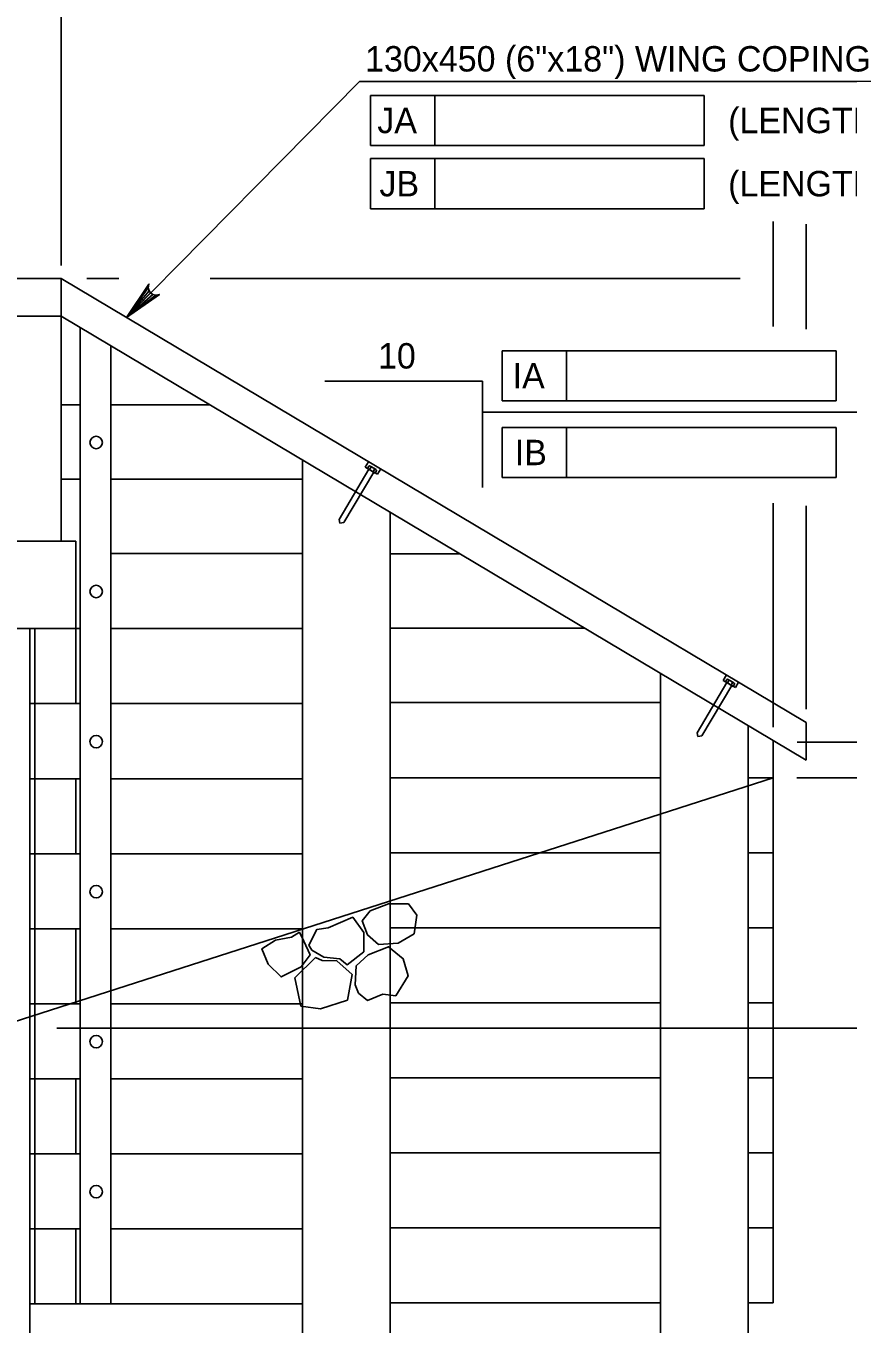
# Model space of a CAD drawing. Extents: x 635440 to 640306, y 296653 to 298484.
# Drawn here: x 638838.2 to 638935.2, y 297941.3 to 298094.6 of the extents above; entities that cross this region are included whole.
import ezdxf

# ---------------------------------------------------------------- set-up
doc = ezdxf.new("R2010")
doc.units = 0
doc.layers.add('4', color=7, linetype='Continuous')
doc.layers.add('5', color=7, linetype='Continuous')

# ---------------------------------------------------------------- blocks, each defined once
blk = doc.blocks.new('ROCK')
at = {"layer": '4'}
for points in [[(2.36725, 1.088), (2.2065, 0.82625), (2.378625, 0.506625), (2.66975, 0.3095), (3.128875, 0.403375), (3.48475, 0.6775), (3.4915, 1.123375), (3.25625, 1.36725), (2.783625, 1.308375)], [(1.10175, -0.02725), (1.4015, -0.159125), (1.78825, -0.148875), (1.980875, -0.266), (2.343375, 0.09475), (2.27875, 0.5505), (1.969375, 0.883), (1.4225, 0.553625), (1.152875, 0.479), (1.0105, 0.082)], [(0.74675, 0.359875), (0.882, 0.16), (1.072875, -0.144), (0.892, -0.457375), (0.448125, -0.758625), (0.1, -0.49325), (-0.095, -0.146375), (0.202875, 0.1025), (0.579125, 0.219875)], [(2.231375, -0.71725), (2.2025, -0.266375), (2.45475, 0.037125), (2.9085, 0.28875), (3.2995, 0.047625), (3.46875, -0.344), (3.231625, -0.855), (2.92, -0.860375), (2.5765, -1.054625), (2.340375, -0.904375)], [(1.2085, -0.192875), (0.778375, -0.737625), (1.008375, -1.391375), (1.48725, -1.396875), (2.09825, -1.106625), (2.133375, -0.486375), (1.723125, -0.203375), (1.37425, -0.239875)]]:
    blk.add_lwpolyline(points, close=True, dxfattribs=at)

msp = doc.modelspace()

# ---------------------------------------------------------------- linework, layer by layer
at = {"layer": '4'}
for p, q in [((638818.94, 298064.76), (638842.35, 298064.76)), ((638842.35, 298064.76), (638930.28, 298012.33)), ((638842.35, 298064.76), (638842.35, 298060.33)), ((638796.46, 298060.33), (638842.35, 298060.33)), ((638842.35, 298060.33), (638930.28, 298007.9)), ((638842.35, 298060.33), (638842.35, 298033.75)), ((638844.6, 297979.5), (638844.6, 298058.99)), ((638848.23, 297980.67), (638848.23, 298056.82)), ((638844.6, 298049.86), (638842.35, 298049.86)), ((638859.92, 298049.86), (638848.23, 298049.86)), ((638870.83, 298043.35), (638870.83, 297986.54)), ((638878.68, 298042.23), (638875.15, 298036.3)), ((638879.25, 298041.89), (638875.71, 298035.96)), ((638878.24, 298042.49), (638878.62, 298043.13)), ((638878.24, 298042.49), (638879.68, 298041.64)), ((638878.51, 298042.34), (638878.66, 298042.6)), ((638879.42, 298041.79), (638878.51, 298042.34)), ((638878.89, 298042.46), (638878.73, 298042.2)), ((638878.82, 298042.61), (638879.51, 298042.2)), ((638878.85, 298042.59), (638878.85, 298042.59)), ((638878.86, 298042.58), (638878.86, 298042.58)), ((638878.87, 298042.58), (638878.87, 298042.58)), ((638878.87, 298042.56), (638878.87, 298042.56)), ((638878.88, 298042.55), (638878.88, 298042.55)), ((638878.88, 298042.54), (638878.88, 298042.54)), ((638878.89, 298042.57), (638878.89, 298042.57)), ((638878.89, 298042.51), (638878.89, 298042.51)), ((638878.89, 298042.5), (638878.89, 298042.5)), ((638878.89, 298042.48), (638878.89, 298042.48)), ((638878.89, 298042.48), (638878.89, 298042.48)), ((638878.9, 298042.56), (638878.9, 298042.56)), ((638878.9, 298042.54), (638878.9, 298042.54)), ((638878.9, 298042.53), (638878.9, 298042.53)), ((638878.91, 298042.55), (638878.91, 298042.55)), ((638878.91, 298042.54), (638878.91, 298042.54)), ((638878.91, 298042.52), (638878.91, 298042.52)), ((638878.91, 298042.5), (638878.91, 298042.5)), ((638878.91, 298042.5), (638878.91, 298042.5)), ((638878.91, 298042.49), (638878.91, 298042.49)), ((638878.91, 298042.47), (638878.91, 298042.47)), ((638878.92, 298042.55), (638878.92, 298042.55)), ((638878.92, 298042.53), (638878.92, 298042.53)), ((638878.92, 298042.51), (638878.92, 298042.51)), ((638878.92, 298042.49), (638878.92, 298042.49)), ((638878.92, 298042.48), (638878.92, 298042.48)), ((638878.93, 298042.53), (638878.93, 298042.53)), ((638878.93, 298042.49), (638878.93, 298042.49)), ((638878.93, 298042.47), (638878.93, 298042.47)), ((638878.94, 298042.54), (638878.94, 298042.54)), ((638878.94, 298042.52), (638878.94, 298042.52)), ((638878.94, 298042.5), (638878.94, 298042.5)), ((638878.95, 298042.53), (638878.95, 298042.53)), ((638878.95, 298042.51), (638878.95, 298042.51)), ((638878.95, 298042.5), (638878.95, 298042.5)), ((638878.95, 298042.48), (638878.95, 298042.48)), ((638878.96, 298042.52), (638878.96, 298042.52)), ((638878.96, 298042.51), (638878.96, 298042.51)), ((638878.96, 298042.49), (638878.96, 298042.49)), ((638878.96, 298042.47), (638878.96, 298042.47)), ((638878.97, 298042.48), (638878.97, 298042.48)), ((638878.98, 298042.51), (638878.98, 298042.51)), ((638878.98, 298042.5), (638878.98, 298042.5)), ((638878.99, 298042.51), (638878.99, 298042.51)), ((638878.99, 298042.49), (638878.99, 298042.49)), ((638878.99, 298042.47), (638878.99, 298042.47)), ((638879, 298042.5), (638879, 298042.5)), ((638879, 298042.48), (638879, 298042.48)), ((638879, 298042.47), (638879, 298042.47)), ((638879.01, 298042.49), (638879.01, 298042.49)), ((638879.01, 298042.47), (638879.01, 298042.47)), ((638879.03, 298042.49), (638879.03, 298042.49)), ((638879.03, 298042.47), (638879.03, 298042.47)), ((638879.04, 298042.48), (638879.04, 298042.48)), ((638879.04, 298042.46), (638879.04, 298042.46)), ((638879.05, 298042.47), (638879.05, 298042.47)), ((638879.06, 298042.46), (638879.06, 298042.46)), ((638879.08, 298042.45), (638879.08, 298042.45)), ((638879.09, 298042.45), (638879.09, 298042.45)), ((638879.1, 298042.44), (638879.1, 298042.44)), ((638879.34, 298042.19), (638879.19, 298041.93)), ((638879.22, 298042.37), (638879.22, 298042.37)), ((638879.23, 298042.36), (638879.23, 298042.36)), ((638879.24, 298042.36), (638879.24, 298042.36)), ((638879.26, 298042.35), (638879.26, 298042.35)), ((638879.27, 298042.34), (638879.27, 298042.34)), ((638879.27, 298042.32), (638879.27, 298042.32)), ((638879.28, 298042.33), (638879.28, 298042.33)), ((638879.28, 298042.32), (638879.28, 298042.32)), ((638879.29, 298042.32), (638879.29, 298042.32)), ((638879.29, 298042.31), (638879.29, 298042.31)), ((638879.29, 298042.29), (638879.29, 298042.29)), ((638879.3, 298042.3), (638879.3, 298042.3)), ((638879.3, 298042.29), (638879.3, 298042.29)), ((638879.31, 298042.32), (638879.31, 298042.32)), ((638879.31, 298042.26), (638879.31, 298042.26)), ((638879.32, 298042.31), (638879.32, 298042.31)), ((638879.32, 298042.29), (638879.32, 298042.29)), ((638879.32, 298042.28), (638879.32, 298042.28)), ((638879.33, 298042.3), (638879.33, 298042.3)), ((638879.33, 298042.29), (638879.33, 298042.29)), ((638879.33, 298042.27), (638879.33, 298042.27)), ((638879.33, 298042.25), (638879.33, 298042.25)), ((638879.33, 298042.24), (638879.33, 298042.24)), ((638879.34, 298042.3), (638879.34, 298042.3)), ((638879.34, 298042.28), (638879.34, 298042.28)), ((638879.34, 298042.26), (638879.34, 298042.26)), ((638879.34, 298042.25), (638879.34, 298042.25)), ((638879.34, 298042.23), (638879.34, 298042.23)), ((638879.34, 298042.21), (638879.34, 298042.21)), ((638879.35, 298042.25), (638879.35, 298042.25)), ((638879.35, 298042.24), (638879.35, 298042.24)), ((638879.35, 298042.22), (638879.35, 298042.22)), ((638879.35, 298042.2), (638879.35, 298042.2)), ((638879.36, 298042.29), (638879.36, 298042.29)), ((638879.36, 298042.27), (638879.36, 298042.27)), ((638879.36, 298042.21), (638879.36, 298042.21)), ((638879.37, 298042.28), (638879.37, 298042.28)), ((638879.37, 298042.26), (638879.37, 298042.26)), ((638879.37, 298042.25), (638879.37, 298042.25)), ((638879.37, 298042.23), (638879.37, 298042.23)), ((638879.38, 298042.27), (638879.38, 298042.27)), ((638879.38, 298042.26), (638879.38, 298042.26)), ((638879.38, 298042.24), (638879.38, 298042.24)), ((638879.38, 298042.22), (638879.38, 298042.22)), ((638879.39, 298042.25), (638879.39, 298042.25)), ((638879.39, 298042.23), (638879.39, 298042.23)), ((638879.4, 298042.26), (638879.4, 298042.26)), ((638879.41, 298042.26), (638879.41, 298042.26)), ((638879.41, 298042.24), (638879.41, 298042.24)), ((638879.41, 298042.22), (638879.41, 298042.22)), ((638879.42, 298042.25), (638879.42, 298042.25)), ((638879.42, 298042.23), (638879.42, 298042.23)), ((638879.42, 298041.79), (638879.58, 298042.05)), ((638879.43, 298042.24), (638879.43, 298042.24)), ((638879.43, 298042.22), (638879.43, 298042.22)), ((638879.45, 298042.24), (638879.45, 298042.24)), ((638879.46, 298042.23), (638879.46, 298042.23)), ((638879.47, 298042.22), (638879.47, 298042.22)), ((638879.68, 298041.64), (638880.06, 298042.27)), ((638844.6, 298041.07), (638842.35, 298041.07)), ((638870.83, 298041.07), (638848.23, 298041.07)), ((638875.24, 298035.86), (638875.15, 298036.3)), ((638875.71, 298035.96), (638875.24, 298035.86)), ((638881.17, 298037.19), (638881.17, 297991.28)), ((638793.49, 298033.75), (638844.08, 298033.75)), ((638844.08, 298033.75), (638844.08, 298014.56)), ((638870.83, 298032.28), (638848.23, 298032.28)), ((638889.43, 298032.26), (638881.17, 298032.26)), ((638881.17, 298025.99), (638881.17, 298021.31)), ((638795.04, 298023.42), (638844.6, 298023.42)), ((638838.64, 298023.42), (638838.64, 297978)), ((638839.25, 298023.42), (638839.25, 297943.69)), ((638870.83, 298023.42), (638848.23, 298023.42)), ((638904.17, 298023.47), (638881.17, 298023.47)), ((638913.09, 298018.15), (638913.09, 298001.54)), ((638920.48, 298017.31), (638920.86, 298017.95)), ((638920.48, 298017.31), (638921.92, 298016.45)), ((638920.75, 298017.15), (638920.91, 298017.41)), ((638921.13, 298017.28), (638920.97, 298017.02)), ((638921.06, 298017.43), (638921.75, 298017.01)), ((638921.09, 298017.41), (638921.09, 298017.41)), ((638921.1, 298017.4), (638921.1, 298017.4)), ((638921.11, 298017.39), (638921.11, 298017.39)), ((638921.11, 298017.37), (638921.11, 298017.37)), ((638921.12, 298017.35), (638921.12, 298017.35)), ((638921.13, 298017.38), (638921.13, 298017.38)), ((638921.13, 298017.37), (638921.13, 298017.37)), ((638921.13, 298017.29), (638921.13, 298017.29)), ((638921.14, 298017.37), (638921.14, 298017.37)), ((638921.14, 298017.36), (638921.14, 298017.36)), ((638921.14, 298017.34), (638921.14, 298017.34)), ((638921.14, 298017.32), (638921.14, 298017.32)), ((638921.14, 298017.31), (638921.14, 298017.31)), ((638921.14, 298017.29), (638921.14, 298017.29)), ((638921.15, 298017.37), (638921.15, 298017.37)), ((638921.15, 298017.35), (638921.15, 298017.35)), ((638921.15, 298017.33), (638921.15, 298017.33)), ((638921.15, 298017.32), (638921.15, 298017.32)), ((638921.15, 298017.32), (638921.15, 298017.32)), ((638921.15, 298017.3), (638921.15, 298017.3)), ((638921.15, 298017.28), (638921.15, 298017.28)), ((638921.16, 298017.36), (638921.16, 298017.36)), ((638921.16, 298017.34), (638921.16, 298017.34)), ((638921.16, 298017.33), (638921.16, 298017.33)), ((638921.16, 298017.31), (638921.16, 298017.31)), ((638921.16, 298017.29), (638921.16, 298017.29)), ((638921.17, 298017.34), (638921.17, 298017.34)), ((638921.17, 298017.28), (638921.17, 298017.28)), ((638921.18, 298017.35), (638921.18, 298017.35)), ((638921.18, 298017.33), (638921.18, 298017.33)), ((638921.18, 298017.32), (638921.18, 298017.32)), ((638921.18, 298017.3), (638921.18, 298017.3)), ((638921.19, 298017.34), (638921.19, 298017.34)), ((638921.19, 298017.33), (638921.19, 298017.33)), ((638921.19, 298017.31), (638921.19, 298017.31)), ((638921.19, 298017.29), (638921.19, 298017.29)), ((638921.2, 298017.32), (638921.2, 298017.32)), ((638921.2, 298017.3), (638921.2, 298017.3)), ((638921.2, 298017.29), (638921.2, 298017.29)), ((638921.21, 298017.34), (638921.21, 298017.34)), ((638921.21, 298017.29), (638921.21, 298017.29)), ((638921.22, 298017.33), (638921.22, 298017.33)), ((638921.22, 298017.31), (638921.22, 298017.31)), ((638921.23, 298017.32), (638921.23, 298017.32)), ((638921.23, 298017.3), (638921.23, 298017.3)), ((638921.23, 298017.29), (638921.23, 298017.29)), ((638921.24, 298017.31), (638921.24, 298017.31)), ((638921.24, 298017.3), (638921.24, 298017.3)), ((638921.24, 298017.28), (638921.24, 298017.28)), ((638921.25, 298017.29), (638921.25, 298017.29)), ((638921.26, 298017.31), (638921.26, 298017.31)), ((638921.27, 298017.3), (638921.27, 298017.3)), ((638921.27, 298017.28), (638921.27, 298017.28)), ((638921.28, 298017.29), (638921.28, 298017.29)), ((638921.28, 298017.27), (638921.28, 298017.27)), ((638921.29, 298017.28), (638921.29, 298017.28)), ((638921.31, 298017.28), (638921.31, 298017.28)), ((638921.32, 298017.27), (638921.32, 298017.27)), ((638920.92, 298017.04), (638917.39, 298011.11)), ((638921.49, 298016.71), (638917.95, 298010.78)), ((638921.66, 298016.6), (638920.75, 298017.15)), ((638921.33, 298017.26), (638921.33, 298017.26)), ((638921.35, 298017.25), (638921.35, 298017.25)), ((638921.58, 298017.01), (638921.43, 298016.74)), ((638921.46, 298017.18), (638921.46, 298017.18)), ((638921.47, 298017.18), (638921.47, 298017.18)), ((638921.49, 298017.17), (638921.49, 298017.17)), ((638921.5, 298017.16), (638921.5, 298017.16)), ((638921.51, 298017.15), (638921.51, 298017.15)), ((638921.51, 298017.14), (638921.51, 298017.14)), ((638921.52, 298017.15), (638921.52, 298017.15)), ((638921.52, 298017.13), (638921.52, 298017.13)), ((638921.53, 298017.12), (638921.53, 298017.12)), ((638921.53, 298017.11), (638921.53, 298017.11)), ((638921.54, 298017.14), (638921.54, 298017.14)), ((638921.55, 298017.13), (638921.55, 298017.13)), ((638921.55, 298017.12), (638921.55, 298017.12)), ((638921.55, 298017.1), (638921.55, 298017.1)), ((638921.56, 298017.12), (638921.56, 298017.12)), ((638921.56, 298017.11), (638921.56, 298017.11)), ((638921.56, 298017.09), (638921.56, 298017.09)), ((638921.56, 298017.07), (638921.56, 298017.07)), ((638921.57, 298017.12), (638921.57, 298017.12)), ((638921.57, 298017.1), (638921.57, 298017.1)), ((638921.57, 298017.08), (638921.57, 298017.08)), ((638921.57, 298017.07), (638921.57, 298017.07)), ((638921.57, 298017.05), (638921.57, 298017.05)), ((638921.58, 298017.08), (638921.58, 298017.08)), ((638921.58, 298017.06), (638921.58, 298017.06)), ((638921.58, 298017.04), (638921.58, 298017.04)), ((638921.58, 298017.03), (638921.58, 298017.03)), ((638921.59, 298017.11), (638921.59, 298017.11)), ((638921.59, 298017.09), (638921.59, 298017.09)), ((638921.59, 298017.05), (638921.59, 298017.05)), ((638921.59, 298017.04), (638921.59, 298017.04)), ((638921.59, 298017.02), (638921.59, 298017.02)), ((638921.6, 298017.1), (638921.6, 298017.1)), ((638921.6, 298017.08), (638921.6, 298017.08)), ((638921.6, 298017.07), (638921.6, 298017.07)), ((638921.61, 298017.09), (638921.61, 298017.09)), ((638921.61, 298017.08), (638921.61, 298017.08)), ((638921.61, 298017.06), (638921.61, 298017.06)), ((638921.61, 298017.04), (638921.61, 298017.04)), ((638921.61, 298017.03), (638921.61, 298017.03)), ((638921.62, 298017.09), (638921.62, 298017.09)), ((638921.62, 298017.07), (638921.62, 298017.07)), ((638921.62, 298017.05), (638921.62, 298017.05)), ((638921.62, 298017.04), (638921.62, 298017.04)), ((638921.63, 298017.04), (638921.63, 298017.04)), ((638921.64, 298017.08), (638921.64, 298017.08)), ((638921.64, 298017.06), (638921.64, 298017.06)), ((638921.65, 298017.07), (638921.65, 298017.07)), ((638921.65, 298017.06), (638921.65, 298017.06)), ((638921.65, 298017.04), (638921.65, 298017.04)), ((638921.66, 298017.06), (638921.66, 298017.06)), ((638921.66, 298017.05), (638921.66, 298017.05)), ((638921.66, 298016.6), (638921.82, 298016.86)), ((638921.67, 298017.06), (638921.67, 298017.06)), ((638921.67, 298017.04), (638921.67, 298017.04)), ((638921.69, 298017.05), (638921.69, 298017.05)), ((638921.7, 298017.04), (638921.7, 298017.04)), ((638921.71, 298017.03), (638921.71, 298017.03)), ((638921.92, 298016.45), (638922.3, 298017.09)), ((638844.6, 298014.56), (638838.64, 298014.56)), ((638870.83, 298014.56), (638848.23, 298014.56)), ((638913.09, 298014.68), (638881.17, 298014.68)), ((638923.43, 298011.99), (638923.43, 298004.92)), ((638930.28, 298012.33), (638930.28, 298007.9)), ((638917.49, 298010.67), (638917.39, 298011.11)), ((638917.95, 298010.78), (638917.49, 298010.67)), ((638926.38, 298010.23), (638926.38, 298005.82)), ((638926.38, 298005.82), (638835.58, 297976.6)), ((638844.6, 298005.7), (638838.64, 298005.7)), ((638844.08, 298005.7), (638844.08, 297996.84)), ((638870.83, 298005.7), (638848.23, 298005.7)), ((638913.09, 298005.82), (638881.17, 298005.82)), ((638926.38, 298005.82), (638923.43, 298005.82)), ((638926.38, 298005.82), (638926.38, 297943.81)), ((638923.43, 298004.99), (638923.43, 297932.35)), ((638913.09, 298001.54), (638913.09, 297932.07)), ((638844.6, 297996.84), (638838.64, 297996.84)), ((638870.83, 297996.84), (638848.23, 297996.84)), ((638898.85, 297996.96), (638881.17, 297996.96)), ((638913.09, 297996.96), (638898.85, 297996.96)), ((638926.38, 297996.96), (638923.43, 297996.96)), ((638881.17, 297991.28), (638881.17, 297932.35)), ((638844.6, 297987.98), (638838.64, 297987.98)), ((638844.08, 297987.98), (638844.08, 297979.12)), ((638870.83, 297987.98), (638848.23, 297987.98)), ((638913.09, 297988.1), (638881.17, 297988.1)), ((638926.38, 297988.1), (638923.43, 297988.1)), ((638870.83, 297986.54), (638870.83, 297932.07)), ((638848.23, 297943.69), (638848.23, 297980.67)), ((638844.6, 297979.12), (638838.64, 297979.12)), ((638844.6, 297943.69), (638844.6, 297979.5)), ((638870.83, 297979.12), (638848.23, 297979.12)), ((638913.09, 297979.24), (638881.17, 297979.24)), ((638926.38, 297979.24), (638923.43, 297979.24)), ((638838.64, 297978), (638838.64, 297931.96)), ((638844.6, 297970.27), (638838.64, 297970.27)), ((638844.08, 297970.27), (638844.08, 297961.41)), ((638870.83, 297970.27), (638848.23, 297970.27)), ((638913.09, 297970.39), (638881.17, 297970.39)), ((638926.38, 297970.39), (638923.43, 297970.39)), ((638844.6, 297961.41), (638838.64, 297961.41)), ((638870.83, 297961.41), (638848.23, 297961.41)), ((638913.09, 297961.53), (638881.17, 297961.53)), ((638926.38, 297961.53), (638923.43, 297961.53)), ((638844.6, 297952.55), (638838.64, 297952.55)), ((638844.08, 297952.55), (638844.08, 297943.69)), ((638870.83, 297952.55), (638848.23, 297952.55)), ((638913.09, 297952.67), (638881.17, 297952.67)), ((638926.38, 297952.67), (638923.43, 297952.67)), ((638913.09, 297943.81), (638881.17, 297943.81)), ((638926.38, 297943.81), (638923.43, 297943.81)), ((638870.83, 297943.69), (638838.64, 297943.69)), ((638841.52, 297943.69), (638845.94, 297943.69))]:
    msp.add_line(p, q, dxfattribs=at)
for centre in [(638846.49, 298045.39), (638846.49, 298027.8), (638846.49, 298010.08), (638846.49, 297992.36), (638846.49, 297974.65), (638846.49, 297956.93)]:
    msp.add_circle(centre, 0.738, dxfattribs=at)
for centre, radius, start, end in [((638878.75, 298042.5), 0.135, 346.6464, 131.7428), ((638878.95, 298042.05), 0.424, 20.2446, 98.1446), ((638879.43, 298042.08), 0.148, 61.0217, 127.9076), ((638879.43, 298042.08), 0.148, 350.4815, 61.0216), ((638921, 298017.31), 0.135, 346.6464, 131.7428), ((638921.19, 298016.86), 0.424, 20.2446, 98.1446), ((638921.68, 298016.89), 0.148, 61.0217, 127.9076), ((638921.68, 298016.89), 0.148, 350.4815, 61.0216)]:
    msp.add_arc(centre, radius, start, end, dxfattribs=at)
at = {"layer": '5'}
for p, q in [((638842.35, 298066.29), (638842.35, 298110.14)), ((638850.05, 298060.17), (638877.56, 298088.03)), ((638877.56, 298088.03), (638971.25, 298088.03)), ((638878.87, 298086.37), (638878.87, 298080.47)), ((638878.87, 298086.37), (638918.24, 298086.37)), ((638886.43, 298086.37), (638886.43, 298080.47)), ((638918.24, 298086.37), (638918.24, 298080.47)), ((638878.87, 298080.47), (638918.24, 298080.47)), ((638878.87, 298078.91), (638918.24, 298078.91)), ((638878.87, 298078.91), (638878.87, 298073)), ((638886.43, 298078.91), (638886.43, 298073)), ((638918.24, 298078.91), (638918.24, 298073)), ((638878.87, 298073), (638918.24, 298073)), ((638926.38, 298059.1), (638926.38, 298071.49)), ((638930.28, 298058.77), (638930.28, 298071.16)), ((638845.4, 298064.76), (638849.15, 298064.76)), ((638859.92, 298064.76), (638922.46, 298064.76)), ((638894.41, 298056.23), (638933.79, 298056.23)), ((638894.41, 298056.23), (638894.41, 298050.33)), ((638901.98, 298056.23), (638901.98, 298050.33)), ((638933.79, 298056.23), (638933.79, 298050.33)), ((638892.07, 298052.62), (638873.48, 298052.62)), ((638892.07, 298040.09), (638892.07, 298052.62)), ((638894.41, 298050.33), (638933.79, 298050.33)), ((638966.91, 298048.97), (638892.07, 298048.97)), ((638894.41, 298047.17), (638894.41, 298041.27)), ((638894.41, 298047.17), (638933.79, 298047.17)), ((638901.98, 298047.17), (638901.98, 298041.27)), ((638933.79, 298047.17), (638933.79, 298041.27)), ((638844.6, 298041.4), (638844.6, 297994.32)), ((638894.41, 298041.27), (638933.79, 298041.27)), ((638926.38, 298011.77), (638926.38, 298038.23)), ((638930.28, 298013.92), (638930.28, 298037.9)), ((638929.21, 298010.01), (639030.66, 298010.01)), ((638937.43, 298005.82), (638929.15, 298005.82)), ((638937.43, 297976.24), (638841.85, 297976.24))]:
    msp.add_line(p, q, dxfattribs=at)
msp.add_lwpolyline([(638850.05, 298060.17), (638852.7, 298064.1), (638852.63, 298063.67), (638852.72, 298063.32), (638852.9, 298063.06), (638853.16, 298062.88), (638853.52, 298062.79), (638853.94, 298062.87), (638850.05, 298060.17), (638853.52, 298062.79), (638853.16, 298062.88), (638850.05, 298060.17), (638852.9, 298063.06), (638852.72, 298063.32), (638850.05, 298060.17), (638852.63, 298063.67)], dxfattribs=at)
msp.add_lwpolyline([(638852.38, 298061.86), (638851.7, 298062.52), (638850.05, 298060.17)], close=True, dxfattribs=at)

# ---------------------------------------------------------------- block references
at = {"layer": '5', "xscale": 4.921475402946, "yscale": 4.921475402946, "rotation": -7.300632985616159}
msp.add_blockref('ROCK', (638866.59, 297986.27), dxfattribs=at)

# ---------------------------------------------------------------- texts
at = {"layer": '5'}
for s, height, p in [('130x450 (6"x18") WING COPING', 3.0001, (638878.22, 298089.2)), ('JA', 3, (638879.66, 298081.92)), ('(LENGTH) WINGWALL A', 3.0001, (638921.06, 298081.92)), ('JB', 3, (638879.91, 298074.46)), ('(LENGTH) WINGWALL B', 3.0001, (638921.06, 298074.46)), ('10', 3, (638879.74, 298054.13))]:
    msp.add_text(s, height=height, dxfattribs=at).set_placement(p)
for s, p in [('IA', (638895.63, 298051.78)), ('IB', (638895.88, 298042.72))]:
    msp.add_text(s, height=3, rotation=359.9382, dxfattribs=at).set_placement(p)

doc.saveas('drawing.dxf')
